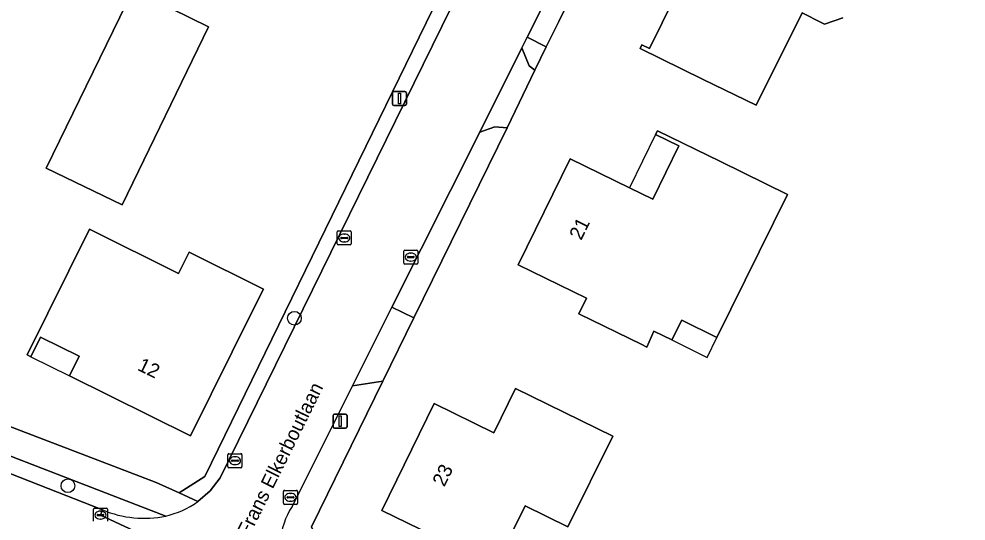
# Model space of a CAD drawing. Extents: x 157320 to 158835, y 386650 to 388491.
# Drawn here: x 158442.8 to 158510.3, y 387302.8 to 387338.7 of the extents above; entities that cross this region are included whole.
import ezdxf

# ---------------------------------------------------------------- set-up
doc = ezdxf.new("R2010")
doc.units = 0
for name, color, linetype in [('IMGEO_Berm_groen', 7, 'Continuous'), ('IMGEO_Boom', 7, 'Continuous'), ('IMGEO_Erf', 7, 'Continuous'), ('IMGEO_Groenvoorziening', 7, 'Continuous'), ('IMGEO_Kolk', 7, 'Continuous'), ('IMGEO_Lichtmast', 7, 'Continuous'), ('IMGEO_Openbare_ruimte_label', 7, 'Continuous'), ('IMGEO_Pand', 7, 'Continuous'), ('IMGEO_Pand_nummerreeks', 7, 'Continuous'), ('IMGEO_Pand_overbouw', 7, 'Continuous'), ('IMGEO_Rijbaan_lokaal_gesloten', 7, 'Continuous'), ('IMGEO_Voetpad_open', 7, 'Continuous')]:
    doc.layers.add(name, color=color, linetype=linetype)

msp = doc.modelspace()

# ---------------------------------------------------------------- linework, layer by layer
at = {"layer": 'IMGEO_Berm_groen'}
for points in [[(158481.295, 387365.668), (158474.35, 387369.828), (158473.733, 387368.348), (158481.798, 387363.528), (158482.783, 387360.901), (158456.051, 387306.027), (158454.235, 387304.873), (158455.542, 387304.24), (158456.427, 387305.012), (158457.154, 387305.933), (158482.797, 387358.225)], [(158440.166, 387308.261), (158439.677, 387307.212), (158448.774, 387303.642)], [(158453.269, 387303.205), (158440.166, 387308.261)]]:
    msp.add_lwpolyline(points, dxfattribs=at)
msp.add_arc((158451.731, 387310.716), 7.667, 247.31908, 281.57533, dxfattribs=at)
at = {"layer": 'IMGEO_Boom'}
for centre in [(158462.435, 387317.306), (158446.302, 387305.364)]:
    msp.add_circle(centre, 0.489, dxfattribs=at)
at = {"layer": 'IMGEO_Erf'}
for points in [[(158396.183, 387329.036), (158409.467, 387322.74), (158416.001, 387319.626), (158416.204, 387319.529), (158452.576, 387305.59), (158454.235, 387304.873), (158456.051, 387306.027), (158482.783, 387360.901), (158481.798, 387363.528)], [(158484.75, 387345.542), (158481.26, 387338.47), (158480.372, 387336.671), (158479.547, 387334.998), (158477.581, 387330.891), (158470.927, 387317.329), (158468.729, 387312.824), (158463.66, 387302.435), (158465.081, 387299.176), (158465.333, 387299.016), (158473.556, 387293.227), (158481.229, 387286.727), (158486.833, 387281.155), (158490.951, 387276.512)], [(158501.494, 387338.723), (158500.194, 387338.288), (158500, 387338.384), (158498.602, 387339.081), (158495.32, 387332.5), (158491.543, 387334.345), (158487.05, 387336.54), (158487.183, 387336.81), (158487.722, 387336.546), (158490.41, 387342.021)]]:
    msp.add_lwpolyline(points, dxfattribs=at)
for points in [[(158450.94, 387340.76), (158456.31, 387338.09), (158450.169, 387325.39), (158444.75, 387328.01)], [(158482.681, 387317.632), (158483.229, 387318.748), (158478.37, 387321.13), (158482.08, 387328.68), (158486.295, 387326.615), (158487.954, 387325.803), (158489.82, 387329.611), (158488.161, 387330.424), (158488.285, 387330.678), (158492.776, 387328.478), (158497.55, 387326.14), (158492.524, 387315.93), (158490.019, 387317.166), (158489.316, 387315.76), (158488.04, 387316.39), (158487.54, 387315.25), (158487.171, 387315.431)], [(158454.174, 387320.513), (158454.925, 387322.025), (158460.231, 387319.393), (158459.48, 387317.88), (158455.04, 387308.93), (158446.419, 387313.2), (158447.112, 387314.598), (158444.352, 387315.965), (158443.659, 387314.567), (158443.39, 387314.7), (158447.835, 387323.658)], [(158485.11, 387308.9), (158481.91, 387302.43), (158478.858, 387303.935), (158476.75, 387299.66), (158468.66, 387303.61), (158472.39, 387311.24), (158476.64, 387309.149), (158478.191, 387312.303)]]:
    msp.add_lwpolyline(points, close=True, dxfattribs=at)
at = {"layer": 'IMGEO_Groenvoorziening'}
for points in [[(158480.372, 387336.671), (158479.009, 387337.344), (158478.632, 387336.591), (158479.144, 387335.297), (158479.547, 387334.998)], [(158477.581, 387330.891), (158476.697, 387330.949), (158475.628, 387330.587), (158469.375, 387318.091), (158470.927, 387317.329)]]:
    msp.add_lwpolyline(points, close=True, dxfattribs=at)
msp.add_lwpolyline([(158461.425, 387301.403), (158465.081, 387299.176), (158463.66, 387302.435), (158468.729, 387312.824), (158466.569, 387312.483), (158462.264, 387303.879)], dxfattribs=at)
msp.add_arc((158466.76, 387300.975), 5.352, 147.14519, 175.41661, dxfattribs=at)
at = {"layer": 'IMGEO_Kolk'}
for p, q in [((158465.483, 387322.61), (158465.483, 387323.462)), ((158465.558, 387323.536), (158466.41, 387323.536)), ((158466.484, 387323.462), (158466.484, 387322.61)), ((158465.742, 387323.03), (158465.742, 387323.042)), ((158466.18, 387322.993), (158465.782, 387322.993)), ((158465.785, 387323.079), (158466.183, 387323.079)), ((158465.994, 387322.756), (158465.969, 387322.756)), ((158465.971, 387323.316), (158465.996, 387323.316)), ((158466.226, 387323.042), (158466.226, 387323.03)), ((158466.41, 387322.536), (158465.558, 387322.536)), ((158470.221, 387321.246), (158470.221, 387322.098)), ((158470.296, 387322.172), (158471.148, 387322.172)), ((158471.222, 387322.098), (158471.222, 387321.246)), ((158470.48, 387321.666), (158470.48, 387321.678)), ((158470.918, 387321.629), (158470.52, 387321.629)), ((158470.523, 387321.715), (158470.921, 387321.715)), ((158470.732, 387321.392), (158470.707, 387321.392)), ((158470.709, 387321.952), (158470.734, 387321.952)), ((158470.964, 387321.678), (158470.964, 387321.666)), ((158471.148, 387321.172), (158470.296, 387321.172)), ((158457.696, 387306.729), (158457.696, 387307.581)), ((158457.771, 387307.655), (158458.623, 387307.655)), ((158457.998, 387307.198), (158458.396, 387307.198)), ((158458.184, 387307.435), (158458.209, 387307.435)), ((158458.697, 387307.581), (158458.697, 387306.729)), ((158458.623, 387306.655), (158457.771, 387306.655)), ((158457.955, 387307.149), (158457.955, 387307.161)), ((158458.393, 387307.112), (158457.995, 387307.112)), ((158458.207, 387306.875), (158458.182, 387306.875)), ((158458.439, 387307.161), (158458.439, 387307.149)), ((158461.648, 387304.115), (158461.648, 387304.967)), ((158461.723, 387305.041), (158462.575, 387305.041)), ((158461.907, 387304.535), (158461.907, 387304.547)), ((158462.345, 387304.498), (158461.947, 387304.498)), ((158461.95, 387304.584), (158462.348, 387304.584)), ((158462.136, 387304.821), (158462.161, 387304.821)), ((158462.391, 387304.547), (158462.391, 387304.535)), ((158462.649, 387304.967), (158462.649, 387304.115)), ((158462.575, 387304.041), (158461.723, 387304.041)), ((158462.159, 387304.261), (158462.134, 387304.261)), ((158448.116, 387302.849), (158448.116, 387303.701)), ((158448.191, 387303.775), (158449.043, 387303.775)), ((158448.375, 387303.269), (158448.375, 387303.281)), ((158448.813, 387303.232), (158448.415, 387303.232)), ((158448.418, 387303.318), (158448.816, 387303.318)), ((158448.604, 387303.555), (158448.629, 387303.555)), ((158448.859, 387303.281), (158448.859, 387303.269)), ((158449.117, 387303.701), (158449.117, 387302.849)), ((158448.627, 387302.995), (158448.602, 387302.995))]:
    msp.add_line(p, q, dxfattribs=at)
for points in [[(158465.483, 387322.61), (158465.483, 387323.462)], [(158465.558, 387323.536), (158466.41, 387323.536)], [(158466.484, 387323.462), (158466.484, 387322.61)], [(158466.41, 387322.536), (158465.558, 387322.536)], [(158470.221, 387321.246), (158470.221, 387322.098)], [(158470.296, 387322.172), (158471.148, 387322.172)], [(158471.222, 387322.098), (158471.222, 387321.246)], [(158471.148, 387321.172), (158470.296, 387321.172)], [(158457.696, 387306.729), (158457.696, 387307.581)], [(158457.771, 387307.655), (158458.623, 387307.655)], [(158458.697, 387307.581), (158458.697, 387306.729)], [(158458.623, 387306.655), (158457.771, 387306.655)], [(158461.648, 387304.115), (158461.648, 387304.967)], [(158461.723, 387305.041), (158462.575, 387305.041)], [(158462.649, 387304.967), (158462.649, 387304.115)], [(158462.575, 387304.041), (158461.723, 387304.041)], [(158448.116, 387302.849), (158448.116, 387303.701)], [(158448.191, 387303.775), (158449.043, 387303.775)], [(158449.117, 387303.701), (158449.117, 387302.849)]]:
    msp.add_lwpolyline(points, dxfattribs=at)
for centre, radius, start, end in [((158465.56, 387323.46), 0.0765, 91.55205, 178.44795), ((158465.56, 387323.46), 0.0765, 91.55205, 178.44795), ((158466.408, 387323.46), 0.0765, 1.55205, 88.44795), ((158466.408, 387323.46), 0.0765, 1.55205, 88.44795), ((158465.782, 387323.039), 0.0403, 85.87752, 175.75265), ((158465.779, 387323.029), 0.0366, 178.93798, 274.71019), ((158466.183, 387323.036), 0.043, 264.86636, 352.45326), ((158466.187, 387323.041), 0.0386, 1.73085, 96.63898), ((158465.56, 387322.612), 0.0765, 181.55205, 268.44795), ((158465.56, 387322.612), 0.0765, 181.55205, 268.44795), ((158466.408, 387322.612), 0.0765, 271.55205, 358.44795), ((158466.408, 387322.612), 0.0765, 271.55205, 358.44795), ((158470.298, 387322.096), 0.0765, 91.55205, 178.44795), ((158470.298, 387322.096), 0.0765, 91.55205, 178.44795), ((158471.146, 387322.096), 0.0765, 1.55205, 88.44795), ((158471.146, 387322.096), 0.0765, 1.55205, 88.44795), ((158470.52, 387321.675), 0.0403, 85.87752, 175.75265), ((158470.517, 387321.665), 0.0366, 178.93798, 274.71019), ((158470.921, 387321.672), 0.043, 264.86636, 352.45326), ((158470.925, 387321.677), 0.0386, 1.73085, 96.63898), ((158470.298, 387321.248), 0.0765, 181.55205, 268.44795), ((158470.298, 387321.248), 0.0765, 181.55205, 268.44795), ((158471.146, 387321.248), 0.0765, 271.55205, 358.44795), ((158471.146, 387321.248), 0.0765, 271.55205, 358.44795), ((158457.773, 387307.579), 0.0765, 91.55205, 178.44795), ((158457.773, 387307.579), 0.0765, 91.55205, 178.44795), ((158457.995, 387307.158), 0.0403, 85.87752, 175.75265), ((158458.4, 387307.16), 0.0386, 1.73085, 96.63898), ((158458.621, 387307.579), 0.0765, 1.55205, 88.44795), ((158458.621, 387307.579), 0.0765, 1.55205, 88.44795), ((158457.773, 387306.731), 0.0765, 181.55205, 268.44795), ((158457.773, 387306.731), 0.0765, 181.55205, 268.44795), ((158457.992, 387307.148), 0.0366, 178.93798, 274.71019), ((158458.396, 387307.155), 0.043, 264.86636, 352.45326), ((158458.621, 387306.731), 0.0765, 271.55205, 358.44795), ((158458.621, 387306.731), 0.0765, 271.55205, 358.44795), ((158461.725, 387304.965), 0.0765, 91.55205, 178.44795), ((158461.725, 387304.965), 0.0765, 91.55205, 178.44795), ((158461.947, 387304.544), 0.0403, 85.87752, 175.75265), ((158461.944, 387304.534), 0.0366, 178.93798, 274.71019), ((158462.348, 387304.541), 0.043, 264.86636, 352.45326), ((158462.352, 387304.546), 0.0386, 1.73085, 96.63898), ((158462.573, 387304.965), 0.0765, 1.55205, 88.44795), ((158462.573, 387304.965), 0.0765, 1.55205, 88.44795), ((158461.725, 387304.117), 0.0765, 181.55205, 268.44795), ((158461.725, 387304.117), 0.0765, 181.55205, 268.44795), ((158462.573, 387304.117), 0.0765, 271.55205, 358.44795), ((158462.573, 387304.117), 0.0765, 271.55205, 358.44795), ((158448.193, 387303.699), 0.0765, 91.55205, 178.44795), ((158448.193, 387303.699), 0.0765, 91.55205, 178.44795), ((158448.415, 387303.278), 0.0403, 85.87752, 175.75265), ((158448.412, 387303.268), 0.0366, 178.93798, 274.71019), ((158448.816, 387303.275), 0.043, 264.86636, 352.45326), ((158448.82, 387303.28), 0.0386, 1.73085, 96.63898), ((158449.041, 387303.699), 0.0765, 1.55205, 88.44795), ((158449.041, 387303.699), 0.0765, 1.55205, 88.44795)]:
    msp.add_arc(centre, radius, start, end, dxfattribs=at)
for centre, major_axis, ratio, start_param, end_param in [((158465.97, 387323.036), (-0.387, 0.002), 0.722429, 4.712389, 7.853982), ((158465.995, 387323.036), (-0.39, 0.002), 0.717154, 1.570796, 4.712389), ((158470.708, 387321.672), (-0.387, 0.002), 0.722429, 4.712389, 7.853982), ((158470.733, 387321.672), (-0.39, 0.002), 0.717154, 1.570796, 4.712389), ((158458.183, 387307.155), (-0.387, 0.002), 0.722429, 4.712389, 7.853982), ((158458.208, 387307.155), (-0.39, 0.002), 0.717154, 1.570796, 4.712389), ((158462.135, 387304.541), (-0.387, 0.002), 0.722429, 4.712389, 7.853982), ((158462.16, 387304.541), (-0.39, 0.002), 0.717154, 1.570796, 4.712389), ((158448.603, 387303.275), (-0.387, 0.002), 0.722429, 4.712389, 7.853982), ((158448.628, 387303.275), (-0.39, 0.002), 0.717154, 1.570796, 4.712389)]:
    msp.add_ellipse(centre, major_axis=major_axis, ratio=ratio, start_param=start_param, end_param=end_param, dxfattribs=at)
at = {"layer": 'IMGEO_Lichtmast'}
for p, q in [((158469.418, 387332.581), (158469.418, 387333.381)), ((158469.418, 387333.381), (158469.418, 387332.581)), ((158469.518, 387333.481), (158470.308, 387333.481)), ((158470.308, 387333.481), (158469.518, 387333.481)), ((158470.408, 387333.381), (158470.408, 387332.581)), ((158470.408, 387332.581), (158470.408, 387333.381)), ((158470.308, 387332.481), (158469.518, 387332.481)), ((158469.518, 387332.481), (158470.308, 387332.481)), ((158465.19, 387309.575), (158465.19, 387310.375)), ((158465.19, 387310.375), (158465.19, 387309.575)), ((158465.29, 387310.475), (158466.08, 387310.475)), ((158466.08, 387310.475), (158465.29, 387310.475)), ((158466.18, 387310.375), (158466.18, 387309.575)), ((158466.18, 387309.575), (158466.18, 387310.375)), ((158466.08, 387309.475), (158465.29, 387309.475)), ((158465.29, 387309.475), (158466.08, 387309.475))]:
    msp.add_line(p, q, dxfattribs=at)
for points in [[(158469.838, 387333.356), (158469.988, 387333.356), (158469.988, 387332.606), (158469.838, 387332.606), (158469.838, 387333.356)], [(158465.61, 387310.35), (158465.76, 387310.35), (158465.76, 387309.6), (158465.61, 387309.6), (158465.61, 387310.35)]]:
    msp.add_lwpolyline(points, dxfattribs=at)
for centre, start, end in [((158469.518, 387333.381), 90, 180), ((158469.518, 387333.381), 90, 180), ((158470.308, 387333.381), 0, 90), ((158470.308, 387333.381), 360, 90), ((158469.518, 387332.581), 180, 270), ((158469.518, 387332.581), 180, 270), ((158470.308, 387332.581), 270, 0), ((158470.308, 387332.581), 270, 0), ((158465.29, 387310.375), 90, 180), ((158465.29, 387310.375), 90, 180), ((158466.08, 387310.375), 0, 90), ((158466.08, 387310.375), 360, 90), ((158465.29, 387309.575), 180, 270), ((158465.29, 387309.575), 180, 270), ((158466.08, 387309.575), 270, 0), ((158466.08, 387309.575), 270, 0)]:
    msp.add_arc(centre, 0.1, start, end, dxfattribs=at)
at = {"layer": 'IMGEO_Pand'}
msp.add_lwpolyline([(158490.41, 387342.021), (158487.722, 387336.546), (158487.183, 387336.81), (158487.05, 387336.54), (158491.543, 387334.345), (158495.32, 387332.5), (158498.602, 387339.081), (158500, 387338.384), (158500.194, 387338.288), (158501.494, 387338.723)], dxfattribs=at)
for points in [[(158450.169, 387325.39), (158456.31, 387338.09), (158450.94, 387340.76), (158444.75, 387328.01)], [(158497.55, 387326.14), (158492.776, 387328.478), (158488.285, 387330.678), (158488.161, 387330.424), (158489.82, 387329.611), (158487.954, 387325.803), (158486.295, 387326.615), (158482.08, 387328.68), (158478.37, 387321.13), (158483.229, 387318.748), (158482.681, 387317.632), (158487.171, 387315.431), (158487.54, 387315.25), (158488.04, 387316.39), (158489.316, 387315.76), (158490.019, 387317.166), (158492.524, 387315.93)], [(158459.48, 387317.88), (158460.231, 387319.393), (158454.925, 387322.025), (158454.174, 387320.513), (158447.835, 387323.658), (158443.39, 387314.7), (158443.659, 387314.567), (158444.352, 387315.965), (158447.112, 387314.598), (158446.419, 387313.2), (158455.04, 387308.93)], [(158476.75, 387299.66), (158478.858, 387303.935), (158481.91, 387302.43), (158485.11, 387308.9), (158478.191, 387312.303), (158476.64, 387309.149), (158472.39, 387311.24), (158468.66, 387303.61)]]:
    msp.add_lwpolyline(points, close=True, dxfattribs=at)
at = {"layer": 'IMGEO_Pand_overbouw'}
for points in [[(158488.161, 387330.424), (158486.295, 387326.615), (158487.954, 387325.803), (158489.82, 387329.611)], [(158492.524, 387315.93), (158490.019, 387317.166), (158489.316, 387315.76), (158491.83, 387314.52)], [(158443.659, 387314.567), (158446.419, 387313.2), (158447.112, 387314.598), (158444.352, 387315.965)]]:
    msp.add_lwpolyline(points, close=True, dxfattribs=at)
at = {"layer": 'IMGEO_Rijbaan_lokaal_gesloten'}
for points in [[(158524.93, 387389.315), (158509.408, 387379.777), (158506.299, 387377.867), (158500, 387373.995), (158493.035, 387369.715), (158489.191, 387366.281), (158486.312, 387363.076), (158482.797, 387358.225), (158457.154, 387305.933), (158456.427, 387305.012), (158455.542, 387304.24)], [(158462.264, 387303.879), (158466.569, 387312.483), (158469.375, 387318.091), (158475.628, 387330.587), (158478.632, 387336.591), (158479.009, 387337.344), (158483.439, 387346.198), (158487.176, 387353.667)], [(158463.667, 387296.613), (158462.957, 387296.583), (158448.62, 387303.273), (158448.774, 387303.642), (158439.677, 387307.212), (158435.544, 387308.835), (158432.226, 387310.137), (158426.935, 387312.214), (158414.873, 387316.948)], [(158448.774, 387303.642), (158448.62, 387303.273), (158462.957, 387296.583), (158463.667, 387296.613)]]:
    msp.add_lwpolyline(points, dxfattribs=at)
for centre, radius, start, end in [((158451.82, 387309.402), 6.364, 283.16525, 305.7986), ((158466.76, 387300.975), 5.352, 147.14519, 175.41661), ((158451.731, 387310.716), 7.667, 247.31908, 281.57533)]:
    msp.add_arc(centre, radius, start, end, dxfattribs=at)
at = {"layer": 'IMGEO_Voetpad_open'}
for points in [[(158484.75, 387345.542), (158483.439, 387346.198), (158479.009, 387337.344), (158480.372, 387336.671), (158481.26, 387338.47)], [(158475.628, 387330.587), (158476.697, 387330.949), (158477.581, 387330.891), (158479.547, 387334.998), (158479.144, 387335.297), (158478.632, 387336.591)], [(158470.927, 387317.329), (158469.375, 387318.091), (158466.569, 387312.483), (158468.729, 387312.824)]]:
    msp.add_lwpolyline(points, close=True, dxfattribs=at)
for points in [[(158390.986, 387329.402), (158395.145, 387327.342), (158405.384, 387322.271), (158408.615, 387320.799), (158415.226, 387317.788), (158427.382, 387313.159), (158432.671, 387311.127), (158436.003, 387309.854), (158440.166, 387308.261), (158453.269, 387303.205)], [(158455.542, 387304.24), (158454.235, 387304.873), (158452.576, 387305.59), (158416.204, 387319.529), (158416.001, 387319.626), (158409.467, 387322.74), (158396.183, 387329.036)]]:
    msp.add_lwpolyline(points, dxfattribs=at)
msp.add_arc((158451.82, 387309.402), 6.364, 283.16525, 305.7986, dxfattribs=at)

# ---------------------------------------------------------------- texts
at = {"layer": 'IMGEO_Openbare_ruimte_label'}
msp.add_text('Marten Frans Elkerboutlaan', height=1, rotation=63.63994, dxfattribs=at).set_placement((158457.189, 387297.625))
at = {"layer": 'IMGEO_Pand_nummerreeks'}
for s, rotation, p in [('21', 63.83323, (158482.855, 387322.819)), ('12', 333.65069, (158451.187, 387313.651)), ('23', 63.94785, (158473.108, 387305.241))]:
    msp.add_text(s, height=1, rotation=rotation, dxfattribs=at).set_placement(p)

doc.saveas('drawing.dxf')
